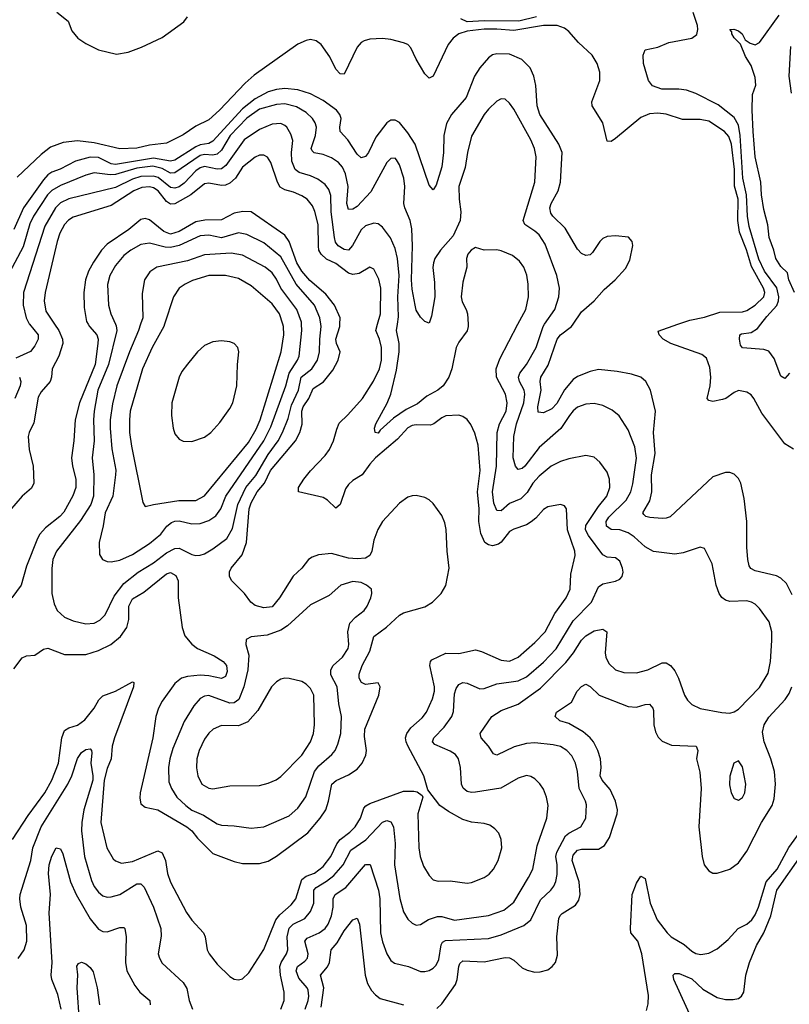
# Model space of a CAD drawing. Header units: inches. Extents: x 1682530 to 1839546, y 640742 to 791647.
# Tile 762 of 923: x 1774678 to 1778311, y 726792 to 731437. Entities that reach past the tile are written whole.
import ezdxf

# ---------------------------------------------------------------- set-up
doc = ezdxf.new("R2010")
doc.units = ezdxf.units.IN
doc.header["$MEASUREMENT"] = 0
doc.layers.add('B7772', color=7, linetype='Continuous')
doc.layers.add('B7773', color=7, linetype='Continuous')

msp = doc.modelspace()

# ---------------------------------------------------------------- linework, layer by layer
at = {"layer": 'B7772', "color": 5}
for points, elevation in [([(1774842.6, 730000), (1774862.5, 729970), (1774879.9, 729930), (1774881.9, 729910), (1774862.7, 729850), (1774831.3, 729790), (1774828.1, 729750), (1774820.9, 729730), (1774778.5, 729681.5), (1774764.3, 729655.7), (1774745.3, 729534.7), (1774722.7, 729490), (1774718, 729470), (1774722.5, 729410), (1774741.1, 729330), (1774743.8, 729250), (1774733.5, 729226.5), (1774690, 729189.2), (1774630, 729120.6)], 680), ([(1775001.1, 730000), (1775006.7, 729990), (1775042.6, 729950), (1775048.6, 729930), (1775047.4, 729910), (1775033.7, 729810), (1774960.1, 729630), (1774939, 729550), (1774933.8, 729450), (1774922.6, 729370), (1774926.8, 729330), (1774942.1, 729270), (1774942.3, 729230), (1774929.1, 729190.9), (1774886.8, 729113.2), (1774867.3, 729092.7), (1774800.1, 729039.9), (1774772.8, 729010), (1774761.5, 728990), (1774710, 728858.3), (1774684.4, 728770), (1774641.1, 728710)], 720), ([(1774643.2, 727570), (1774717.5, 727682.5), (1774796.4, 727790), (1774830, 727849.3), (1774861.7, 727930), (1774876.9, 728050), (1774890, 728083.9), (1774910, 728096.1), (1774950, 728109.5), (1774985.4, 728134.6), (1775029.2, 728190), (1775051.7, 728228.3), (1775070, 728247.8), (1775130.3, 728269.7), (1775210, 728313.6), (1775217.1, 728310), (1775214.3, 728290), (1775125.5, 728050), (1775114.6, 728010), (1775109.7, 727950), (1775090, 727904.8), (1775076.5, 727850), (1775060.1, 727650), (1775088.9, 727530), (1775118.9, 727478.9), (1775130, 727468.4), (1775157.7, 727457.7), (1775210, 727465.2), (1775330, 727515.9), (1775350, 727506.9), (1775366.3, 727470), (1775375, 727410), (1775390, 727367.9), (1775465.2, 727225.2), (1775490, 727189.2), (1775546.2, 727130), (1775554, 727110), (1775563.2, 727050), (1775571.7, 727030), (1775610, 726981.3), (1775670, 726923), (1775690, 726910.5), (1775710, 726908), (1775730, 726913), (1775758.8, 726941.2), (1775830, 727050.4), (1775886.2, 727190), (1775905.8, 727214.2), (1775959.2, 727260.8), (1775980.7, 727290), (1776010, 727381.4), (1776030, 727397), (1776070, 727410.5), (1776110, 727442.8), (1776146.2, 727490), (1776174.8, 727550), (1776190.7, 727569.3), (1776236.2, 727603.8), (1776261.9, 727630), (1776287.1, 727670), (1776302.1, 727717.9), (1776311.1, 727728.9), (1776330, 727738.9), (1776490, 727798.2), (1776538, 727798), (1776553.8, 727793.8), (1776577.3, 727777.3), (1776581, 727770), (1776556.9, 727690), (1776562.5, 727530), (1776568.8, 727488.8), (1776584.3, 727444.3), (1776610, 727400.4), (1776630, 727379.5), (1776652.7, 727372.7), (1776710, 727374.2), (1776790, 727363.6), (1776810, 727366.3), (1776869.8, 727390.2), (1776893.1, 727406.9), (1776913.6, 727430), (1776935.8, 727470), (1776953.3, 727530), (1776951.1, 727570), (1776939, 727599), (1776920.6, 727620.6), (1776897.1, 727637.1), (1776870, 727645.3), (1776810, 727651.3), (1776770, 727663.7), (1776701.2, 727701.2), (1776661.1, 727730), (1776604.7, 727804.7), (1776584.7, 727870), (1776510, 728011.7), (1776501.5, 728030), (1776499, 728050), (1776505.2, 728070), (1776523.4, 728096.6), (1776577.1, 728142.9), (1776598.5, 728170), (1776626.4, 728233.6), (1776635.5, 728270), (1776635.6, 728290), (1776613.7, 728390), (1776616.5, 728410), (1776623, 728417), (1776690, 728448.7), (1776750, 728446.4), (1776830, 728464.5), (1776856.9, 728456.9), (1776950, 728415.4), (1776990, 728410.2), (1777030, 728430.2), (1777110, 728499.4), (1777157.9, 728550), (1777203.9, 728636.1), (1777257.8, 728710), (1777275.8, 728750), (1777279.1, 728820.9), (1777300.2, 728910), (1777298.5, 728930), (1777262.8, 729030), (1777259.6, 729130), (1777250, 729143.7), (1777230, 729149.6), (1777170, 729139.3), (1777150, 729126.4), (1777114.2, 729085.8), (1777092.2, 729067.8), (1777070, 729054.5), (1777010, 729033.7), (1776990, 729022.3), (1776950, 728972.2), (1776937.3, 728962.7), (1776910, 728955.2), (1776890, 728959.6), (1776873.6, 728970), (1776853.9, 729013.9), (1776844.4, 729070), (1776846.3, 729130), (1776838.8, 729210), (1776851.1, 729310), (1776842.2, 729430), (1776826.8, 729486.8), (1776807.6, 729527.6), (1776790, 729551.5), (1776770, 729565.1), (1776750, 729570.9), (1776690, 729567.9), (1776670, 729559.3), (1776632.9, 729530), (1776616.3, 729523.7), (1776550, 729525.2), (1776530, 729522), (1776510, 729511.9), (1776461.5, 729458.5), (1776357.2, 729370), (1776330, 729340.2), (1776294.5, 729290), (1776250, 729263.9), (1776230, 729244.6), (1776215.5, 729224.5), (1776190, 729149.6), (1776170, 729132.6), (1776130.4, 729170.4), (1776110, 729183.4), (1775994, 729210), (1775993.8, 729230), (1776018.3, 729270), (1776050, 729309.4), (1776119.4, 729380.6), (1776140.9, 729410), (1776159.5, 729450), (1776174.1, 729505.9), (1776186.2, 729533.8), (1776227.3, 729572.7), (1776296.2, 729650), (1776348.1, 729731.9), (1776375.8, 729790), (1776385.7, 729830), (1776385, 729890), (1776376, 729930), (1776358.4, 729970), (1776366.8, 730000)], 680), ([(1774650, 728374), (1774690, 728427.3), (1774710, 728436.3), (1774750, 728439.5), (1774790, 728467.9), (1774810, 728473), (1774890, 728442.2), (1774990, 728442.6), (1775050, 728461.6), (1775107.4, 728490), (1775153.2, 728526.8), (1775184.1, 728570), (1775193.3, 728606.7), (1775193.3, 728670), (1775210, 728705.3), (1775263.7, 728736.3), (1775370, 728822.5), (1775390, 728829.5), (1775414.4, 728814.4), (1775425.1, 728790), (1775425.5, 728710), (1775445, 728570), (1775457.6, 728530), (1775490, 728491.5), (1775516.8, 728470), (1775595.7, 728435.7), (1775637.7, 728410), (1775654.1, 728390), (1775657.3, 728362.7), (1775650, 728338.5), (1775630.7, 728329.3), (1775570, 728341.7), (1775530, 728344.3), (1775470, 728338.8), (1775440.8, 728330), (1775410, 728305.7), (1775350, 728222), (1775332.9, 728190), (1775321.1, 728150), (1775305.7, 728050), (1775247.2, 727790), (1775244.3, 727764.3), (1775250, 727738), (1775270, 727722.4), (1775330, 727710.1), (1775466.7, 727630), (1775490.8, 727610), (1775516.5, 727576.5), (1775590, 727503.8), (1775690, 727466.5), (1775730, 727456.9), (1775810, 727456.8), (1775850, 727468), (1775890, 727490.8), (1776038.4, 727601.6), (1776096, 727670), (1776122.7, 727710), (1776136.1, 727750), (1776151.7, 727830), (1776171.7, 727848.3), (1776230, 727874.8), (1776270, 727901.6), (1776294.5, 727930), (1776311.7, 727968.3), (1776314.3, 727990), (1776304.6, 728055.4), (1776307.3, 728090), (1776372.8, 728250), (1776378.7, 728290), (1776369.4, 728309.4), (1776310, 728300.8), (1776291.6, 728310), (1776280.6, 728330), (1776279.6, 728350), (1776293.9, 728390), (1776330, 728457.6), (1776350, 728528), (1776408.7, 728571.3), (1776470, 728628.3), (1776490, 728638.4), (1776590, 728667.6), (1776626.6, 728690), (1776666.9, 728730), (1776690, 728767.7), (1776704.7, 728850), (1776695.3, 728930), (1776691.4, 729031.4), (1776684.2, 729064.2), (1776670, 729097.6), (1776630, 729154.3), (1776610, 729172.4), (1776590, 729182.3), (1776550, 729192.3), (1776530, 729190.9), (1776510, 729183.9), (1776470, 729156.1), (1776390, 729069.8), (1776368.1, 729031.9), (1776350, 728981.3), (1776340.7, 728930), (1776330, 728909.9), (1776310, 728897.4), (1776270, 728893.1), (1776230, 728896.3), (1776150, 728919.1), (1776088, 728912), (1776057.9, 728902.1), (1776041.3, 728890), (1776010.2, 728850), (1775968.8, 728811.2), (1775904.8, 728710), (1775870, 728667.2), (1775830, 728662.5), (1775790, 728672.8), (1775769.1, 728689.1), (1775738.4, 728730), (1775679.5, 728790), (1775667.9, 728810), (1775667.7, 728832.3), (1775675.4, 728850), (1775727.8, 728912.2), (1775747.8, 728970), (1775761, 729130), (1775770, 729158.5), (1775798.3, 729210), (1775833.9, 729250), (1775862.3, 729310), (1775980.1, 729450), (1775999.7, 729490), (1776011.3, 729528.7), (1776009.7, 729590), (1776015.8, 729610), (1776043, 729650), (1776062.3, 729697.7), (1776112.2, 729727.8), (1776156.4, 729783.6), (1776180.7, 729830), (1776189.9, 729870), (1776172.7, 729910), (1776169.9, 729930), (1776188.7, 729990), (1776189, 730000)], 720), ([(1774724.6, 730000), (1774764.4, 729950), (1774764.4, 729930), (1774750, 729898.5), (1774729.1, 729870.9), (1774659.8, 729840.2)], 660), ([(1775129.4, 730000), (1775132.6, 729992.6), (1775136.6, 729970), (1775096.5, 729810), (1775047, 729690), (1775030.1, 729590), (1775025.9, 729550), (1775030.1, 729450), (1775020.6, 729370), (1775028, 729290), (1775026.5, 729190), (1775014.3, 729150), (1774965.2, 729074.8), (1774850.9, 728930), (1774834.8, 728890), (1774828.8, 728848.8), (1774830.2, 728730), (1774840.6, 728680.6), (1774855.3, 728650), (1774890, 728619.2), (1774930, 728600.6), (1774990, 728587.3), (1775030, 728589.4), (1775056.3, 728603.7), (1775081.8, 728630), (1775123.2, 728716.8), (1775170, 728777.8), (1775236.3, 728830), (1775310, 728874.7), (1775370, 728921.4), (1775410, 728942.8), (1775430, 728943.7), (1775490, 728914.7), (1775510, 728909.2), (1775530, 728910.2), (1775550, 728917.1), (1775590, 728941.2), (1775655.7, 728990), (1775682.8, 729037.2), (1775707.4, 729150), (1775744.8, 729230), (1775792.5, 729287.5), (1775850, 729386.4), (1775898.5, 729450), (1775918.9, 729490), (1775944.5, 729555.5), (1775961.2, 729618.8), (1775994.1, 729690), (1776006.4, 729750), (1776056.2, 729790), (1776083.9, 729830), (1776093.5, 729870), (1776094, 729930), (1776100.9, 729990), (1776099.5, 730000)], 740), ([(1775248.8, 730000), (1775239.3, 729970), (1775195.8, 729870), (1775136.9, 729710), (1775115.9, 729624.1), (1775105.1, 729550), (1775104.6, 729510), (1775113.2, 729413.2), (1775131.4, 729311.4), (1775130.1, 729290), (1775116.8, 729190), (1775080.8, 729110), (1775072.1, 729050), (1775053, 728970), (1775054.1, 728914.1), (1775068.2, 728890), (1775090, 728881.8), (1775110, 728880.2), (1775150, 728887.4), (1775210, 728914.6), (1775290, 728966), (1775343.6, 729010), (1775372.4, 729047.6), (1775394.3, 729065.7), (1775410, 729072.1), (1775430, 729072.6), (1775490, 729059.5), (1775530, 729059.8), (1775570, 729073.7), (1775603, 729097), (1775626.5, 729130), (1775651.2, 729190), (1775830.6, 729450), (1775863.8, 729516.2), (1775934.2, 729710), (1775949.9, 729770), (1775989.5, 729830), (1775997.5, 729850), (1776009.1, 729970), (1776008.7, 730000)], 760), ([(1775361.9, 730000), (1775358.6, 729990), (1775303.4, 729890), (1775257.2, 729790), (1775199.8, 729590), (1775195.5, 729550), (1775196.9, 729490), (1775204.8, 729424.8), (1775259.2, 729159.2), (1775270, 729140.7), (1775310, 729149.2), (1775429, 729169), (1775510, 729168.4), (1775550, 729190.1), (1775757.4, 729442.6), (1775794.4, 729505.6), (1775813.2, 729550), (1775911.8, 729870), (1775924.5, 729950), (1775923.2, 729990), (1775920, 730000)], 780), ([(1775909.8, 726770), (1775926.3, 726810), (1775926.6, 726850), (1775909.2, 726929.2), (1775905.8, 726970), (1775912, 726990), (1775937.2, 727030), (1775944.1, 727050), (1775941, 727110), (1775949, 727151), (1775968.9, 727171.1), (1776023.3, 727196.7), (1776050.6, 727229.4), (1776065.9, 727270), (1776066.6, 727330), (1776076.6, 727343.4), (1776126.7, 727373.3), (1776160.3, 727399.7), (1776204.7, 727450), (1776241.3, 727518.7), (1776311.1, 727568.9), (1776390, 727651.8), (1776410, 727658.7), (1776430, 727653.8), (1776442.1, 727630), (1776450.1, 727550.1), (1776447.4, 727450), (1776472.1, 727292.1), (1776490, 727228.8), (1776510, 727194.6), (1776530, 727174.3), (1776550, 727166), (1776570, 727168.9), (1776607.3, 727192.7), (1776650, 727206.9), (1776670, 727206.1), (1776730, 727189.6), (1776890, 727211.3), (1776962.9, 727237.1), (1777010, 727274.7), (1777080.2, 727390), (1777099.5, 727430), (1777119.6, 727540.4), (1777165.7, 727670), (1777172.8, 727730), (1777165.1, 727770), (1777150, 727807), (1777133, 727833), (1777110, 727855.4), (1777090, 727867.1), (1777070, 727870.9), (1777030, 727858.8), (1776948.5, 727811.5), (1776830, 727793), (1776810, 727791.2), (1776790, 727796.5), (1776771.5, 727811.5), (1776763.4, 727830), (1776759, 727910), (1776748.9, 727950), (1776734.6, 727970), (1776710, 727986.8), (1776637.5, 728017.5), (1776626.6, 728030), (1776632.5, 728050), (1776680.8, 728099.2), (1776717.5, 728150), (1776726.1, 728173.9), (1776730, 728256.3), (1776738.1, 728281.9), (1776750, 728300.9), (1776770, 728310.2), (1776790, 728306.4), (1776850, 728281.1), (1776870, 728282), (1776930, 728304.2), (1777030, 728317.4), (1777070, 728336.6), (1777150, 728405.5), (1777210, 728469.5), (1777290, 728601.6), (1777376.3, 728690), (1777410, 728762.3), (1777430, 728775.8), (1777490, 728788.9), (1777510, 728797.6), (1777521.3, 728810), (1777526, 728830), (1777523.1, 728850), (1777510, 728882.4), (1777490, 728898.5), (1777450, 728900.9), (1777430, 728911.9), (1777363.2, 729003.2), (1777349.1, 729030), (1777349.9, 729050.1), (1777410, 729140.5), (1777449.9, 729190), (1777463.2, 729230), (1777461, 729270), (1777450, 729302.9), (1777416.9, 729350), (1777390, 729373.5), (1777350, 729381.5), (1777270, 729365.7), (1777230, 729352.7), (1777186.2, 729330), (1777130, 729284.3), (1777100.1, 729250), (1777073.7, 729206.3), (1777043.1, 729176.9), (1776990, 729155.3), (1776950, 729120.7), (1776930, 729122.3), (1776916.6, 729156.6), (1776909.9, 729210), (1776928.3, 729330), (1776932.3, 729490), (1776942.6, 729530), (1776974.3, 729590), (1776979.2, 729630), (1776970.4, 729670), (1776928.6, 729750), (1776927.4, 729790), (1776943.7, 729836.3), (1777029.8, 730000)], 660), ([(1776025.3, 726770), (1776039.5, 726810), (1776042.9, 726830), (1776039.1, 726859.1), (1776034.5, 726870), (1775995.3, 726915.3), (1775982.2, 726950), (1775988.8, 726971.2), (1776024.2, 726995.8), (1776036.5, 727010), (1776038.9, 727030), (1776023.6, 727090), (1776035.3, 727104.7), (1776091.2, 727128.8), (1776119.5, 727150), (1776133.2, 727170), (1776149.9, 727210), (1776156.7, 727250), (1776156.9, 727290), (1776166.6, 727310), (1776217.1, 727342.9), (1776310, 727451.2), (1776331.4, 727451.4), (1776371.6, 727330), (1776377.1, 727290), (1776381.5, 727130), (1776390, 727086.4), (1776411, 727030), (1776430, 726999.6), (1776446.8, 726986.8), (1776513, 726970), (1776570, 726947.6), (1776590, 726946.7), (1776610, 726951.9), (1776630, 726962.9), (1776643.4, 726976.6), (1776656.2, 727003.8), (1776666.5, 727073.5), (1776674.3, 727085.7), (1776687.1, 727092.9), (1776890, 727102.9), (1776950, 727119.3), (1777056.7, 727163.3), (1777090, 727191.4), (1777135.5, 727284.5), (1777184.2, 727330), (1777199.5, 727350), (1777208.9, 727371.1), (1777214.6, 727405.4), (1777214.8, 727450), (1777208.6, 727490), (1777212.5, 727510), (1777253.6, 727586.4), (1777270, 727600.1), (1777327.1, 727630), (1777350.6, 727670), (1777352.9, 727732.9), (1777349, 727750), (1777318.4, 727810), (1777311.2, 727891.2), (1777302, 727930), (1777284.2, 727964.2), (1777260.4, 727990), (1777230, 728008.1), (1777196.3, 728016.3), (1777110, 728025.4), (1777070, 728022.4), (1777012.4, 728007.6), (1776930, 727967.8), (1776913.9, 727973.9), (1776890.5, 728010.5), (1776856, 728050), (1776851.1, 728070), (1776906, 728150), (1776950, 728177.7), (1777030, 728207.8), (1777135.9, 728284.1), (1777255.7, 728404.3), (1777292.6, 728450), (1777329.6, 728510.4), (1777350, 728530.8), (1777390, 728554.1), (1777430, 728562.4), (1777449, 728549), (1777441, 728450), (1777444.1, 728430), (1777459.3, 728399.3), (1777490, 728370.2), (1777530, 728357.2), (1777590, 728356.5), (1777642.9, 728370), (1777710, 728402.6), (1777730, 728402.4), (1777750, 728390.3), (1777770, 728365.3), (1777787.7, 728330), (1777816.5, 728250), (1777830, 728227), (1777850, 728207.2), (1777890, 728187.7), (1777991.5, 728168.5), (1778030, 728165.3), (1778050, 728171.8), (1778070, 728184.2), (1778170, 728286.5), (1778210, 728354), (1778222.5, 728410), (1778228.4, 728508.4), (1778227.4, 728550), (1778215.7, 728595.7), (1778170, 728659.7), (1778150, 728679.8), (1778131.8, 728690), (1778110, 728695.5), (1778030, 728692), (1778010, 728698.7), (1777991.4, 728711.4), (1777979.3, 728730), (1777965, 728770), (1777946.6, 728870), (1777910, 728942.7), (1777890, 728949.4), (1777810, 728922.6), (1777770, 728916.1), (1777670, 728928.7), (1777630, 728949.8), (1777577.8, 728997.8), (1777550, 729016.9), (1777510, 729030.8), (1777470, 729031.3), (1777447.1, 729047.1), (1777445.6, 729070), (1777459.3, 729090), (1777540.2, 729170), (1777562.9, 729210), (1777572.7, 729247.3), (1777588.8, 729368.8), (1777581.2, 729421.2), (1777550, 729502.4), (1777508.1, 729568.1), (1777474.6, 729594.6), (1777430, 729617.6), (1777390, 729626.6), (1777350, 729623.8), (1777310, 729608.8), (1777290, 729592.5), (1777272.5, 729570), (1777232.1, 729507.9), (1777130, 729419.5), (1777061.4, 729330), (1777050, 729320.5), (1777030, 729315.1), (1777017.7, 729330), (1777007.6, 729370), (1777009.5, 729470), (1777022.6, 729530), (1777056.7, 729630), (1777062.9, 729670), (1777059.3, 729690), (1777037.2, 729730), (1777032.7, 729750), (1777039.2, 729770), (1777070.3, 729809.7), (1777116.1, 729890), (1777148.1, 729990), (1777155.1, 730000)], 640), ([(1776794.4, 730000), (1776795, 729990), (1776790.1, 729969.9), (1776750, 729916), (1776737.9, 729890), (1776718, 729790), (1776703.8, 729750), (1776675.9, 729710), (1776651.3, 729690), (1776599.5, 729660.5), (1776554.9, 729625.1), (1776501.8, 729598.2), (1776442.2, 729557.8), (1776379, 729501), (1776370, 729486.6), (1776355.3, 729490), (1776353.3, 729510), (1776358.8, 729530), (1776411.9, 729628.1), (1776429.1, 729670.9), (1776456.8, 729783.2), (1776469.5, 729870), (1776469.1, 729909.1), (1776456.7, 729970), (1776460.8, 730000)], 660), ([(1778324.5, 728724.5), (1778296.7, 728776.7), (1778270, 728803.1), (1778250, 728814.2), (1778150, 728836.5), (1778128.4, 728848.4), (1778120.7, 728860.7), (1778114.1, 728890), (1778110.6, 728949.4), (1778110.5, 729070.5), (1778098.2, 729178.1), (1778081.8, 729250), (1778070, 729272.6), (1778050, 729292.3), (1778030, 729300.9), (1778010, 729300.8), (1777950, 729279.8), (1777747.5, 729092.5), (1777730, 729085.5), (1777710, 729084.2), (1777651.4, 729088.6), (1777633.8, 729093.8), (1777623.3, 729103.3), (1777619.3, 729110), (1777652.1, 729167.9), (1777661.7, 729210), (1777660.6, 729290), (1777677.9, 729390), (1777669.9, 729490.1), (1777678.2, 729590), (1777654.9, 729690), (1777632.9, 729730), (1777610, 729749.8), (1777565.4, 729765.4), (1777497.8, 729777.8), (1777410, 729786.4), (1777370, 729777.8), (1777310, 729753.1), (1777290, 729739.3), (1777249.3, 729690.7), (1777213.4, 729626.6), (1777190, 729601.2), (1777150, 729582.3), (1777125, 729584.9), (1777123.2, 729610), (1777139.2, 729690), (1777134.1, 729730), (1777137, 729750), (1777172.3, 729807.7), (1777215.5, 729930), (1777230.3, 729949.7), (1777283.2, 729990), (1777289.9, 730000)], 620), ([(1778330, 729410.9), (1778290, 729436), (1778181.1, 729581.1), (1778143.5, 729650), (1778130, 729666.6), (1778110, 729680.4), (1778070, 729688.2), (1778050, 729678.9), (1778010.4, 729650), (1777995.3, 729644.7), (1777950, 729636.1), (1777930, 729640.5), (1777923.1, 729650), (1777936.8, 729710), (1777940.2, 729750), (1777935.6, 729795.6), (1777919.6, 729839.6), (1777897.7, 729857.7), (1777751, 729910), (1777715.3, 729930), (1777696, 729950), (1777692, 729968), (1777784.1, 730000)], 580), ([(1778310.9, 729770), (1778290, 729744.2), (1778270, 729755.1), (1778238.4, 729838.4), (1778213.9, 729873.9), (1778190, 729881), (1778090, 729889), (1778080.8, 729900.8), (1778075.2, 729930), (1778076.8, 729950), (1778084.5, 729955.5), (1778130, 729961.5), (1778160.4, 729979.6), (1778176.1, 730000)], 560), ([(1774677.1, 729750), (1774682.5, 729730), (1774679.3, 729710), (1774654.6, 729650)], 660), ([(1776647.4, 726772.6), (1776670, 726794), (1776734.3, 726885.7), (1776743.2, 726910), (1776750, 726970.4), (1776755.7, 726984.3), (1776770, 726996.8), (1776870, 726993.3), (1776970, 727012.6), (1776990, 727011.6), (1777010, 727000.2), (1777050, 726964.5), (1777072.8, 726952.8), (1777110, 726944.6), (1777134.6, 726945.4), (1777170, 726954.9), (1777191.5, 726970), (1777207.1, 726990), (1777216.1, 727023.9), (1777213.3, 727110), (1777222.6, 727197.4), (1777228.5, 727211.5), (1777239.1, 727220.9), (1777300.6, 727259.4), (1777316.4, 727283.5), (1777322.7, 727310), (1777317.9, 727370), (1777285.9, 727470), (1777290, 727496.5), (1777310, 727519.6), (1777330, 727523.9), (1777410, 727523.4), (1777438.2, 727541.8), (1777461.4, 727578.6), (1777498.3, 727690), (1777500.2, 727710), (1777489.9, 727750), (1777465.5, 727805.5), (1777427.5, 727850), (1777418.4, 727870), (1777422.6, 727910), (1777419.1, 727950), (1777407.2, 727990), (1777385.6, 728030), (1777369.9, 728050), (1777337.4, 728077.4), (1777270, 728116.2), (1777226.6, 728130), (1777205.1, 728150), (1777211.8, 728170), (1777282.6, 728217.4), (1777309.8, 728270), (1777330, 728291.7), (1777350, 728301.7), (1777370, 728291.6), (1777413.1, 728250), (1777550, 728196.8), (1777590, 728193.8), (1777630, 728206), (1777650, 728207.4), (1777666.3, 728190), (1777670, 728178.8), (1777671.1, 728110), (1777678.2, 728078.2), (1777691.7, 728051.7), (1777710, 728033.1), (1777754.1, 728014.1), (1777870.3, 728010), (1777878.6, 727990), (1777873, 727950), (1777887.5, 727887.5), (1777894.8, 727810), (1777883, 727630), (1777899.3, 727490), (1777908, 727450), (1777930, 727421.7), (1777950, 727411.4), (1777970, 727410.2), (1778030, 727429.3), (1778070, 727459.3), (1778110, 727514), (1778179.4, 727650), (1778229.9, 727730), (1778239, 727761), (1778245.2, 727830), (1778241, 727890), (1778223.4, 727950), (1778191.6, 728030), (1778183.3, 728076.7), (1778191.2, 728110), (1778213.5, 728146.5), (1778291.2, 728230), (1778310, 728258.3), (1778322.1, 728290)], 620), ([(1774670, 727008.8), (1774699.4, 727050), (1774711.2, 727090), (1774710, 727164), (1774682.8, 727250), (1774678, 727290), (1774680.7, 727310), (1774730.8, 727470), (1774739.2, 727530), (1774778.8, 727630), (1774905, 727830), (1774923.6, 727870), (1774950, 727951.6), (1774970, 727980.2), (1774990, 727993.6), (1775010, 727997), (1775016.5, 727990), (1775018, 727978), (1775012.9, 727930), (1775023.5, 727870), (1775022.9, 727850), (1774980.1, 727710), (1774970.5, 727650), (1774969.3, 727610), (1774984.1, 727490), (1775016, 727376), (1775028.7, 727348.7), (1775050, 727320.7), (1775070, 727304.7), (1775090, 727297.7), (1775110, 727298.6), (1775150, 727310.9), (1775230, 727360.9), (1775250, 727360.7), (1775264.6, 727344.6), (1775310, 727250.4), (1775343.5, 727150), (1775345.8, 727114.2), (1775332.2, 727030), (1775337.2, 727010), (1775350, 726986.7), (1775450, 726894.9), (1775466.8, 726866.8), (1775478.2, 726810), (1775492.8, 726770)], 660), ([(1777636.8, 726763.2), (1777644.9, 726795.1), (1777646.1, 726833.9), (1777615.1, 727030), (1777595.9, 727090), (1777563.1, 727130), (1777560.7, 727150), (1777569, 727311), (1777590, 727364), (1777610, 727396.3), (1777630, 727386), (1777654, 727270), (1777687, 727190), (1777733.4, 727130), (1777753.4, 727110), (1777814.7, 727074.7), (1777850, 727042.8), (1777870, 727032.2), (1777892.3, 727027.7), (1777930, 727033.2), (1777970, 727053.8), (1778021.8, 727098.2), (1778069.8, 727150), (1778110, 727170.7), (1778133.5, 727190), (1778150, 727214.3), (1778165.6, 727250), (1778201.9, 727370), (1778252.5, 727430), (1778308.3, 727531.7), (1778379.2, 727630)], 580), ([(1774873.1, 726770), (1774858.6, 726838.6), (1774829, 726910), (1774826.3, 726930), (1774830.5, 726990), (1774816.9, 727223.1), (1774822.5, 727310), (1774813.7, 727410), (1774817.1, 727450), (1774830, 727490.4), (1774850, 727530.6), (1774870, 727525.5), (1774881.4, 727501.4), (1774918.3, 727370), (1774943.7, 727310), (1775010, 727194.8), (1775050, 727146.4), (1775070, 727135.4), (1775090, 727133.7), (1775150, 727155), (1775170, 727154.3), (1775173.8, 727150), (1775180.9, 727110), (1775176.5, 726990), (1775184, 726950), (1775221.1, 726881.1), (1775245.5, 726850), (1775291.7, 726810), (1775293.8, 726790)], 640), ([(1777856.5, 726710), (1777765.1, 726910), (1777761.6, 726930), (1777770, 726937), (1777790, 726937.6), (1777850, 726912.1), (1777903.1, 726863.1), (1777970, 726824.2), (1778010, 726815.7), (1778045.1, 726814.9), (1778070, 726820.2), (1778085.1, 726830), (1778096.3, 726850), (1778105, 726930), (1778122.5, 726990), (1778156.3, 727070), (1778190.5, 727129.5), (1778223.8, 727210), (1778251, 727330), (1778366, 727494)], 560), ([(1776101, 726779), (1776113.9, 726870), (1776098.1, 726930), (1776130.7, 726969.3), (1776140.1, 726990), (1776147.7, 727050), (1776177, 727083), (1776210, 727138.5), (1776250, 727190.3), (1776270, 727198), (1776281.8, 727170), (1776309.2, 726929.2), (1776319.8, 726890), (1776338.1, 726858.1), (1776356.5, 726836.5), (1776379.4, 726819.4), (1776490, 726790.2)], 620), ([(1774959.5, 726710), (1774948.4, 726870), (1774951.8, 726931.8), (1774948.1, 726971.9), (1774954.8, 726985.2), (1774970, 726990.6), (1774990, 726983), (1775010, 726966), (1775024.7, 726944.7), (1775042.8, 726870), (1775054.4, 726790)], 620)]:
    msp.add_lwpolyline(points, dxfattribs=dict(at, elevation=elevation))
for points, elevation in [([(1775630, 729922.4), (1775590, 729916.8), (1775550, 729899.8), (1775517.8, 729870), (1775470, 729812.5), (1775443.1, 729776.9), (1775430.1, 729750), (1775395.7, 729630), (1775394.8, 729570), (1775401.6, 729510), (1775410, 729482.6), (1775430, 729457.6), (1775450, 729449.3), (1775490, 729447.8), (1775550, 729467.4), (1775579.4, 729490), (1775622.8, 729537.2), (1775670, 729602.9), (1775683.9, 729630), (1775702.2, 729710), (1775705.3, 729810), (1775712.2, 729870), (1775708, 729890), (1775689.6, 729910), (1775670, 729917.5)], 820), ([(1776250, 728787.4), (1776193.4, 728770), (1776139, 728721), (1776050, 728676.4), (1775942.6, 728577.4), (1775910, 728556.8), (1775845.8, 728534.2), (1775770, 728525.4), (1775746.5, 728513.5), (1775746, 728490), (1775759, 728439), (1775755, 728370), (1775735.4, 728290), (1775712.5, 728230), (1775690, 728213.6), (1775670, 728212.8), (1775570, 728248.5), (1775550, 728245.4), (1775530, 728234.2), (1775499.6, 728200.4), (1775454.4, 728125.6), (1775401.1, 727998.9), (1775385.9, 727950), (1775379.8, 727910), (1775382.1, 727842.1), (1775394.4, 727810), (1775419.4, 727770), (1775461.6, 727730), (1775490, 727708.6), (1775545, 727685), (1775610, 727643), (1775630, 727637.3), (1775690, 727634.3), (1775770, 727623.2), (1775830, 727629.4), (1775950, 727681.8), (1775990, 727716.9), (1776028.5, 727771.5), (1776069.3, 727890.7), (1776090, 727917), (1776151.6, 727970), (1776166.5, 727990), (1776180, 728020), (1776193.9, 728070), (1776197.3, 728150), (1776183.7, 728210), (1776176.5, 728290), (1776147.2, 728347.2), (1776147, 728370), (1776157, 728390), (1776201.1, 728430), (1776228.9, 728470), (1776232, 728490), (1776226.5, 728550), (1776235.6, 728590), (1776262.3, 728617.7), (1776303.1, 728650), (1776318, 728670), (1776335.4, 728710), (1776340.5, 728730), (1776338.4, 728750), (1776314.5, 728770), (1776290, 728782)], 740), ([(1775930, 728330.9), (1775910, 728325.7), (1775890, 728314), (1775866.5, 728290), (1775801.1, 728178.9), (1775754.7, 728125.3), (1775710, 728105.8), (1775630, 728107.9), (1775590.4, 728090), (1775570, 728071.1), (1775550, 728042.4), (1775524.5, 727990), (1775514.2, 727950), (1775513, 727907), (1775518.2, 727870), (1775538, 727830), (1775570, 727811.1), (1775590, 727809.3), (1775670, 727822.7), (1775810, 727824.9), (1775850, 727835.8), (1775888.2, 727851.8), (1775910, 727866.3), (1776010, 727967.6), (1776050.4, 728030), (1776064.6, 728070), (1776069.9, 728110), (1776066.9, 728250), (1776050, 728282.3), (1776030, 728303.1), (1776010, 728315.4), (1775950, 728329.7)], 760), ([(1778070, 727941.2), (1778048.8, 727930), (1778030, 727868.7), (1778027.7, 727827.7), (1778036.5, 727790), (1778050, 727763), (1778070, 727754.9), (1778090, 727768.2), (1778101.1, 727790), (1778105.4, 727830), (1778090, 727913.2)], 640)]:
    msp.add_lwpolyline(points, close=True, dxfattribs=dict(at, elevation=elevation))
at = {"layer": 'B7773', "color": 5}
for points, elevation in [([(1774853, 731473), (1774906.6, 731430), (1774923.8, 731383.8), (1774953, 731350), (1774990, 731324.6), (1775050, 731294.5), (1775134.4, 731274.4), (1775190, 731283.9), (1775252.8, 731307.2), (1775350, 731352.4), (1775452.9, 731427.1), (1775470.5, 731450)], 580), ([(1778176.1, 730000), (1778204, 730036), (1778251.9, 730088.1), (1778260.1, 730110), (1778261, 730130), (1778252.2, 730172.2), (1778193.6, 730250), (1778167.1, 730307.1), (1778120.6, 730460.6), (1778112.9, 730510), (1778107.7, 730610), (1778090.4, 730690), (1778079.3, 730890), (1778070, 730939.4), (1778050, 730974.7), (1777975.1, 731035.2), (1777870, 731088.6), (1777825, 731105), (1777789.4, 731109.4), (1777709.3, 731109.3), (1777665.1, 731125.1), (1777645.1, 731150), (1777621.6, 731230), (1777620.7, 731270), (1777630, 731294), (1777690, 731308), (1777742, 731330), (1777850.9, 731349.1), (1777873.5, 731366.5), (1777878.8, 731390), (1777877, 731410), (1777856.7, 731470)], 560), ([(1777116.8, 731450), (1777034.6, 731430), (1776870, 731432), (1776790, 731427.3), (1776760.1, 731440.1)], 560), ([(1778334.7, 730150), (1778308.8, 730210), (1778302, 730242), (1778270, 730273.2), (1778247.2, 730310), (1778238, 730350), (1778215.3, 730410), (1778208.7, 730468.7), (1778190, 730542), (1778179.1, 730610), (1778176.4, 730670), (1778148.6, 730790), (1778140.2, 730910), (1778135.1, 731010), (1778136.6, 731083.4), (1778152.8, 731127.2), (1778150, 731164), (1778130, 731221.2), (1778103.8, 731263.8), (1778080.7, 731320.7), (1778050, 731351.8), (1778039.7, 731370), (1778039.5, 731379.5), (1778029.4, 731390.6), (1778048.5, 731391.5), (1778070, 731383.6), (1778087.4, 731370), (1778102.6, 731342.6), (1778125.8, 731325.8), (1778150, 731318.3), (1778170, 731328.7), (1778262.6, 731457.4)], 540), ([(1777784.1, 730000), (1777840.4, 730019.6), (1777910, 730033.8), (1777982.2, 730057.8), (1778090, 730058.7), (1778110, 730065.7), (1778150, 730090.8), (1778190.4, 730130), (1778195, 730150), (1778189, 730170), (1778131.9, 730271.9), (1778108.1, 730351.9), (1778074.8, 730434.8), (1778067.5, 730490), (1778069.4, 730590), (1778052.1, 730652.1), (1778051.6, 730730), (1778036.9, 730850), (1778025.3, 730885.3), (1778004.2, 730910), (1777930, 730958), (1777890, 730966.6), (1777806.3, 730966.3), (1777730, 730991.4), (1777690, 730995.8), (1777650, 730992.5), (1777610, 730974.9), (1777490, 730875.8), (1777470, 730862.7), (1777450, 730864.2), (1777430.5, 730950), (1777379.8, 731030), (1777378, 731050), (1777416.2, 731150), (1777415.5, 731190), (1777403.5, 731230), (1777379.7, 731270), (1777315, 731330), (1777270, 731381.2), (1777250, 731396.3), (1777214, 731410), (1777149.6, 731409.6), (1777010, 731386.3), (1776930, 731392.9), (1776870, 731391.5), (1776790, 731382.2), (1776750, 731370.7), (1776723.6, 731350), (1776699.8, 731320.2), (1776630, 731171.1), (1776610, 731161.6), (1776590, 731182.2), (1776548.9, 731250), (1776524, 731304), (1776510, 731319.5), (1776490, 731327.1), (1776430, 731343.2), (1776390, 731347.4), (1776330, 731345.4), (1776303, 731337), (1776290, 731329.8), (1776270, 731306.8), (1776210, 731180.4), (1776190, 731182.2), (1776170, 731203.4), (1776141.3, 731261.3), (1776100.4, 731320.4), (1776077.5, 731337.5), (1776050, 731342.7), (1776030, 731338.9), (1775990, 731320.8), (1775784.5, 731175.5), (1775742.2, 731137.8), (1775621, 731010), (1775570, 730965), (1775510, 730934.6), (1775450, 730893.1), (1775370, 730853.8), (1775290, 730845.2), (1775230, 730831), (1775150, 730827.3), (1775030, 730856.4), (1774950, 730864.9), (1774882.4, 730857.6), (1774823.8, 730836.2), (1774778.5, 730801.5), (1774666, 730694)], 580), ([(1778316.5, 731310), (1778308, 731170), (1778319.5, 731090)], 540), ([(1777289.9, 730000), (1777330, 730059.5), (1777389.8, 730110), (1777436.5, 730163.5), (1777488.2, 730210), (1777537.3, 730262.7), (1777557, 730303), (1777572.1, 730372.1), (1777569.3, 730390), (1777551.5, 730411.5), (1777490, 730418), (1777450, 730413.7), (1777430, 730404), (1777416, 730390), (1777381.8, 730338.2), (1777370, 730327.8), (1777350, 730324), (1777330, 730333.7), (1777310, 730353.7), (1777253.1, 730453.1), (1777193.7, 730510), (1777184.5, 730524.5), (1777180.2, 730550), (1777186.5, 730570), (1777219.1, 730630), (1777229.9, 730670), (1777237.7, 730810), (1777222.1, 730850), (1777133.6, 730990), (1777120.2, 731030), (1777114.2, 731125.8), (1777105.2, 731170), (1777087.3, 731210), (1777048.4, 731248.4), (1776990, 731274.8), (1776930, 731276.3), (1776910, 731270.6), (1776890, 731257.3), (1776849.4, 731210), (1776825.3, 731170), (1776785.8, 731070), (1776716.2, 730990), (1776693, 730947), (1776679.9, 730890), (1776678.9, 730810), (1776670, 730742), (1776644.2, 730655.8), (1776630, 730633.6), (1776610, 730656.2), (1776544.4, 730850), (1776510, 730903.4), (1776470, 730951.2), (1776450, 730963.2), (1776430, 730962.1), (1776410, 730949.9), (1776358.1, 730881.9), (1776325, 730810), (1776310, 730790.8), (1776290, 730785), (1776270, 730801.8), (1776226.3, 730870), (1776190.6, 730910), (1776188.4, 730930), (1776195.8, 730970), (1776189.2, 730990), (1776172.5, 731010), (1776110, 731056.2), (1776050, 731086.7), (1775990, 731106.2), (1775930, 731112.6), (1775890, 731108.2), (1775850, 731096.7), (1775790, 731063.2), (1775730, 731016.7), (1775590, 730863.3), (1775570, 730853.2), (1775530, 730846.7), (1775510, 730837.7), (1775410, 730774), (1775390, 730769.7), (1775310, 730784), (1775130, 730753.7), (1775110, 730756.7), (1775050, 730786.8), (1775010, 730788.3), (1774940.6, 730770), (1774868.3, 730731.7), (1774830, 730717.7), (1774810, 730704.3), (1774790, 730681.2), (1774695.3, 730550), (1774650, 730447.4)], 620), ([(1777155.1, 730000), (1777203.9, 730070), (1777222.9, 730130), (1777225, 730170), (1777213.7, 730230), (1777158.4, 730378.4), (1777130, 730421.2), (1777110, 730439.5), (1777061.8, 730470), (1777054.3, 730490), (1777109.3, 730670), (1777116.3, 730790), (1777107.3, 730830), (1777089.9, 730869.9), (1777010, 731014.3), (1776990, 731043), (1776970, 731061.6), (1776950, 731064.2), (1776930, 731052.8), (1776890, 731014.2), (1776870, 730989.7), (1776810, 730887), (1776791, 730810), (1776779.8, 730740.2), (1776750.2, 730650.2), (1776751.6, 730590), (1776760.1, 730530), (1776756.6, 730490), (1776723.3, 730416.7), (1776663.3, 730350), (1776638.1, 730310), (1776630.8, 730290), (1776627.5, 730267.5), (1776636.4, 730196.4), (1776636.6, 730130), (1776621.1, 730038.9), (1776610, 730006), (1776590, 730013.3), (1776570, 730033.7), (1776550, 730066.3), (1776544.3, 730090), (1776530, 730166), (1776527.4, 730210), (1776532.6, 730370), (1776529.5, 730449.5), (1776520.2, 730490), (1776495.5, 730550), (1776491.7, 730570), (1776496.5, 730650), (1776491.4, 730690), (1776470, 730752), (1776455.7, 730775.7), (1776450, 730782.9), (1776430, 730782.6), (1776410, 730762.8), (1776334.9, 730625.1), (1776270, 730555), (1776250, 730542.8), (1776230, 730540.9), (1776222.6, 730570), (1776227.6, 730650), (1776215, 730710), (1776201.2, 730741.2), (1776182.9, 730762.9), (1776150, 730785.4), (1776110, 730800.8), (1776068.5, 730808.5), (1776058.7, 730818.7), (1776054.3, 730830), (1776073.5, 730890), (1776079.3, 730930), (1776073.2, 730950), (1776059.9, 730970), (1776030, 730998.7), (1775985.1, 731025.1), (1775930, 731040.3), (1775890, 731037.5), (1775810, 731015.1), (1775750, 730971.8), (1775671.1, 730890), (1775630, 730821.2), (1775610, 730802.1), (1775590, 730797.6), (1775550, 730800.4), (1775530, 730795.6), (1775410, 730713.9), (1775390, 730712.6), (1775350, 730735.1), (1775305.7, 730745.6), (1775230, 730737.2), (1775130, 730705.8), (1775104.5, 730704.5), (1775030, 730715.1), (1774990, 730703.9), (1774870, 730654.5), (1774829.3, 730630.7), (1774809.6, 730610.4), (1774742.4, 730510), (1774726.4, 730473.6), (1774693.9, 730366.1), (1774590.1, 730170)], 640), ([(1776460.8, 730000), (1776465.5, 730034.5), (1776462.8, 730130), (1776469, 730230), (1776460.9, 730310), (1776450, 730358), (1776427.9, 730407.9), (1776390, 730457.7), (1776370, 730473.5), (1776350, 730476.5), (1776310, 730463.7), (1776290, 730445.5), (1776248.6, 730371.4), (1776230.1, 730349.9), (1776210, 730352.6), (1776180.5, 730370), (1776168.1, 730388.1), (1776163.1, 730410), (1776148.5, 730530), (1776147.2, 730607.2), (1776136.6, 730636.6), (1776119.3, 730659.3), (1776084.3, 730684.3), (1776050, 730700.5), (1775996.3, 730716.3), (1775977.6, 730730), (1775962.6, 730770), (1775960.8, 730810), (1775966.4, 730866.4), (1775957.3, 730897.3), (1775938.8, 730930), (1775930, 730937), (1775910, 730946.8), (1775870, 730943.9), (1775810, 730918.9), (1775737.7, 730870), (1775650.6, 730749.4), (1775630, 730733.4), (1775610, 730731), (1775550, 730743.8), (1775530, 730737.5), (1775510, 730723.1), (1775454.8, 730665.2), (1775430, 730648.9), (1775410, 730641.5), (1775390, 730646), (1775331.8, 730691.8), (1775310, 730699.5), (1775250, 730696.6), (1775210, 730685), (1775130, 730645.9), (1774910, 730591.5), (1774870, 730572.2), (1774847.5, 730550), (1774796.8, 730463.2), (1774695.6, 730150), (1774693.8, 730090), (1774708, 730030), (1774722.5, 730002.5), (1774724.6, 730000)], 660), ([(1776366.8, 730000), (1776380.8, 730050), (1776382.8, 730170), (1776373.5, 730213.5), (1776350, 730260.5), (1776330, 730269.7), (1776280.9, 730239.1), (1776250, 730234.5), (1776230, 730241.3), (1776170, 730286.9), (1776126.7, 730306.7), (1776101.2, 730330), (1776090.4, 730350), (1776088.1, 730368.1), (1776087.2, 730470), (1776071.5, 730531.5), (1776059.3, 730559.3), (1776034.6, 730590), (1776010, 730606.7), (1775970, 730623.9), (1775930, 730634.2), (1775907.6, 730647.6), (1775894.6, 730670), (1775863.1, 730763.1), (1775847.9, 730787.9), (1775830, 730798.2), (1775810, 730797.5), (1775790, 730789), (1775730, 730740.6), (1775697.2, 730690), (1775670, 730665.1), (1775650, 730655.8), (1775630, 730654.4), (1775570, 730666.4), (1775550, 730662.3), (1775486.1, 730610), (1775410, 730568.4), (1775390, 730567.1), (1775370, 730579.9), (1775331, 730630), (1775310, 730643.1), (1775290, 730647.9), (1775254.6, 730645.4), (1775217.1, 730630), (1775110, 730561), (1774930, 730505.2), (1774908.8, 730491.2), (1774890, 730470.6), (1774867.9, 730430), (1774855.1, 730390), (1774797.5, 730150), (1774793.6, 730110), (1774801.6, 730061.6), (1774842.6, 730000)], 680), ([(1776189, 730000), (1776189.9, 730029.9), (1776163.1, 730090), (1776122.6, 730142.6), (1776046.6, 730206.6), (1776010, 730250.8), (1775986.7, 730290), (1775950.5, 730390.5), (1775930, 730420.2), (1775770, 730530.4), (1775731.4, 730531.4), (1775690, 730523.7), (1775630, 730493), (1775551, 730491), (1775510, 730483.7), (1775430, 730438), (1775390, 730425.5), (1775357.5, 730437.5), (1775290, 730493.3), (1775270, 730498.9), (1775250, 730494.3), (1775192.7, 730447.3), (1775090, 730377.3), (1775064.6, 730350), (1775026.6, 730293.4), (1775002.9, 730250), (1774988.8, 730210), (1774981.2, 730150), (1774981.4, 730078.6), (1774993.5, 730013.5), (1775001.1, 730000)], 720), ([(1776099.5, 730000), (1776095.1, 730030), (1776069.6, 730089.6), (1775983.5, 730190), (1775910, 730318), (1775830, 730383.9), (1775750, 730423.4), (1775710, 730431.4), (1775630, 730408.3), (1775570, 730419.9), (1775530, 730417.5), (1775430, 730371), (1775390, 730361.9), (1775364.1, 730364.1), (1775290, 730382.5), (1775250, 730376.1), (1775202, 730350), (1775170, 730324.4), (1775130, 730276.8), (1775102.7, 730230), (1775092.3, 730187.7), (1775097.1, 730090), (1775107.6, 730050), (1775129.4, 730000)], 740), ([(1777029.8, 730000), (1777066.6, 730070), (1777079.6, 730130), (1777078.6, 730190), (1777072.1, 730232.1), (1777056.8, 730270), (1777037.3, 730297.3), (1777004.6, 730324.6), (1776950, 730347), (1776930, 730350.8), (1776870, 730349.7), (1776830, 730362.7), (1776808.6, 730350), (1776792.9, 730330), (1776787.4, 730310), (1776788.7, 730270), (1776770, 730199.3), (1776762.4, 730130), (1776766.2, 730106.2), (1776786, 730070), (1776791.6, 730050), (1776794.4, 730000)], 660), ([(1776008.7, 730000), (1776008.6, 730010), (1775986.7, 730070), (1775909.9, 730170), (1775890, 730212.5), (1775870, 730242), (1775836.2, 730270), (1775730, 730326.6), (1775675.6, 730335.6), (1775550, 730327.9), (1775470, 730300.1), (1775325.3, 730270), (1775291.9, 730248.1), (1775267.5, 730210), (1775255.4, 730144.6), (1775258.3, 730030), (1775248.8, 730000)], 760), ([(1775920, 730000), (1775903.7, 730050), (1775870, 730097), (1775770, 730181.4), (1775710, 730215.5), (1775650, 730229.9), (1775570, 730229.9), (1775493.7, 730206.3), (1775458.9, 730190), (1775430.1, 730169.9), (1775404.1, 730130), (1775361.9, 730000)], 780)]:
    msp.add_lwpolyline(points, dxfattribs=dict(at, elevation=elevation))

doc.saveas('drawing.dxf')
